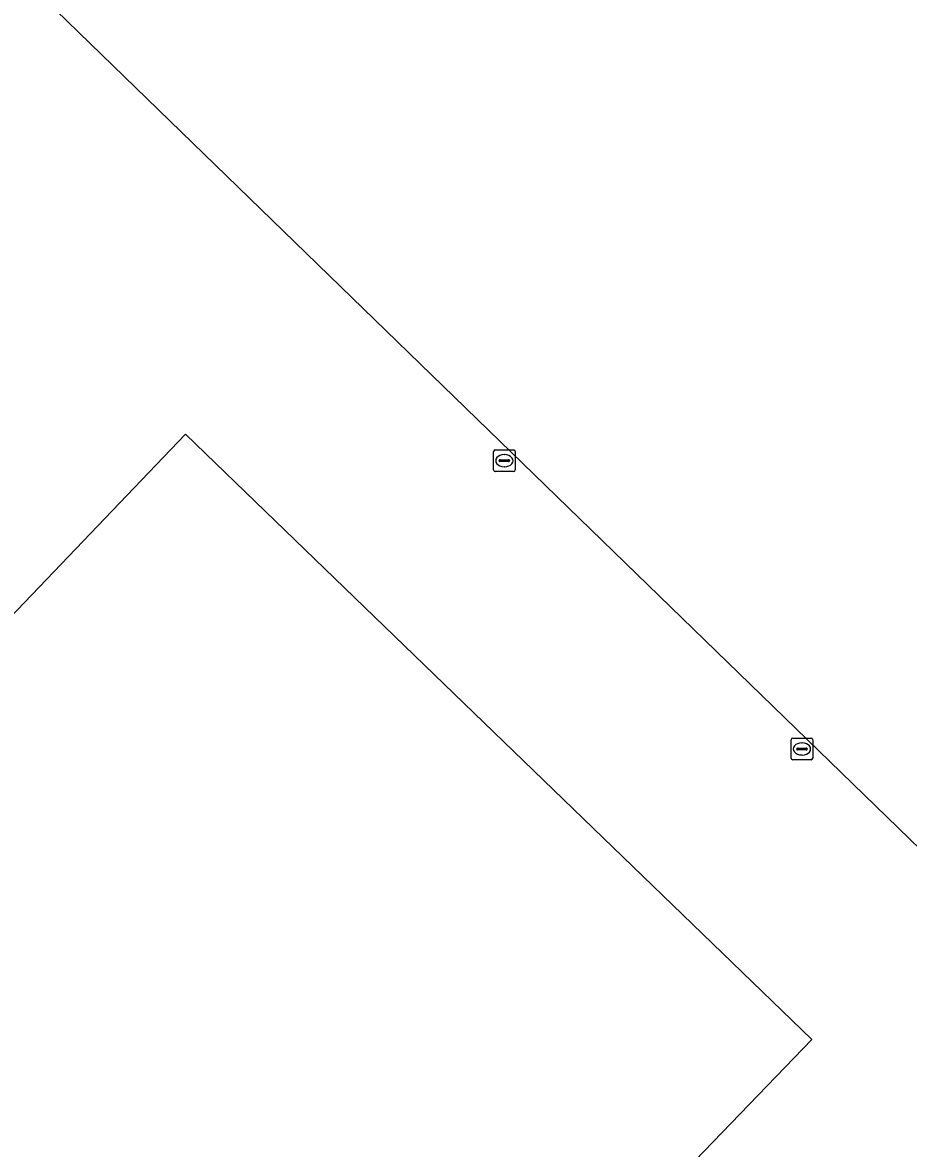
# Model space of a CAD drawing. Extents: x 156141 to 158132, y 385651 to 388333.
# Drawn here: x 156527.9 to 156568.8, y 388039.5 to 388091.5 of the extents above; entities that cross this region are included whole.
import ezdxf

# ---------------------------------------------------------------- set-up
doc = ezdxf.new("R2010")
doc.units = 0
for name, color, linetype in [('IMGEO_Erf', 7, 'Continuous'), ('IMGEO_Grasland_agrarisch', 7, 'Continuous'), ('IMGEO_Hek', 7, 'Continuous'), ('IMGEO_Kolk', 7, 'Continuous'), ('IMGEO_Pand', 7, 'Continuous')]:
    doc.layers.add(name, color=color, linetype=linetype)

msp = doc.modelspace()

# ---------------------------------------------------------------- linework, layer by layer
at = {"layer": 'IMGEO_Erf'}
msp.add_lwpolyline([(156608.044, 387949.37), (156642.93, 387982.023), (156585.672, 388037.417), (156493.671, 388126.772), (156486.547, 388133.87), (156486.366, 388134.176), (156451.68, 388111.975), (156391.312, 388063.96), (156369.429, 388042.533), (156347.084, 388015.237), (156325.437, 387983.669), (156344.703, 387965.059), (156336.424, 387962.505), (156328.318, 387970.393), (156324.888, 387966.785), (156324.274, 387967.401), (156319.955, 387963.243), (156324.187, 387958.869), (156324.576, 387959.237), (156337.153, 387947.251), (156349.546, 387960.365), (156354.464, 387955.584), (156241.284, 387851.865)], dxfattribs=at)
msp.add_lwpolyline([(156497.542, 387975.188), (156468.808, 388002.843), (156516.944, 388053.149), (156512.063, 388057.818), (156515.655, 388061.572), (156520.535, 388056.902), (156535.418, 388072.456), (156564.351, 388044.483)], close=True, dxfattribs=at)
at = {"layer": 'IMGEO_Grasland_agrarisch'}
msp.add_lwpolyline([(156622.795, 388204.333), (156609.749, 388198.623), (156602.737, 388195.13), (156598.485, 388192.903), (156598.072, 388192.468), (156594.128, 388190.505), (156586.981, 388187.44), (156574.477, 388180.814), (156552.013, 388169.771), (156536.182, 388161.311), (156532.456, 388159.457), (156510.258, 388147.697), (156491.34, 388136.665), (156486.547, 388133.87), (156493.671, 388126.772), (156585.672, 388037.417), (156642.93, 387982.023)], dxfattribs=at)
at = {"layer": 'IMGEO_Hek'}
msp.add_lwpolyline([(156642.93, 387982.023), (156585.672, 388037.417), (156493.671, 388126.772), (156486.547, 388133.87)], dxfattribs=at)
at = {"layer": 'IMGEO_Kolk'}
for p, q in [((156549.72, 388071.733), (156550.572, 388071.733)), ((156549.645, 388070.807), (156549.645, 388071.659)), ((156549.904, 388071.227), (156549.904, 388071.239)), ((156549.947, 388071.276), (156550.345, 388071.276)), ((156550.133, 388071.513), (156550.158, 388071.513)), ((156550.388, 388071.239), (156550.388, 388071.227)), ((156550.646, 388071.659), (156550.646, 388070.807)), ((156550.572, 388070.733), (156549.72, 388070.733)), ((156550.342, 388071.19), (156549.944, 388071.19)), ((156550.156, 388070.953), (156550.131, 388070.953)), ((156563.387, 388057.489), (156563.387, 388058.341)), ((156563.462, 388058.415), (156564.314, 388058.415)), ((156563.875, 388058.195), (156563.9, 388058.195)), ((156564.388, 388058.341), (156564.388, 388057.489)), ((156563.646, 388057.909), (156563.646, 388057.921)), ((156564.084, 388057.872), (156563.686, 388057.872)), ((156563.689, 388057.958), (156564.087, 388057.958)), ((156564.13, 388057.921), (156564.13, 388057.909)), ((156564.314, 388057.415), (156563.462, 388057.415)), ((156563.898, 388057.635), (156563.873, 388057.635))]:
    msp.add_line(p, q, dxfattribs=at)
for points in [[(156549.72, 388071.733), (156550.572, 388071.733)], [(156549.645, 388070.807), (156549.645, 388071.659)], [(156550.646, 388071.659), (156550.646, 388070.807)], [(156550.572, 388070.733), (156549.72, 388070.733)], [(156563.387, 388057.489), (156563.387, 388058.341)], [(156563.462, 388058.415), (156564.314, 388058.415)], [(156564.388, 388058.341), (156564.388, 388057.489)], [(156564.314, 388057.415), (156563.462, 388057.415)]]:
    msp.add_lwpolyline(points, dxfattribs=at)
for centre, radius, start, end in [((156549.722, 388071.657), 0.0765, 91.552, 178.448), ((156549.722, 388071.657), 0.0765, 91.552, 178.448), ((156550.57, 388071.657), 0.0765, 1.552, 88.448), ((156550.57, 388071.657), 0.0765, 1.552, 88.448), ((156549.944, 388071.236), 0.0403, 85.8775, 175.7526), ((156549.941, 388071.226), 0.0366, 178.938, 274.7102), ((156550.345, 388071.233), 0.043, 264.8664, 352.4533), ((156550.349, 388071.238), 0.0386, 1.7309, 96.639), ((156549.722, 388070.809), 0.0765, 181.552, 268.448), ((156549.722, 388070.809), 0.0765, 181.552, 268.448), ((156550.57, 388070.809), 0.0765, 271.552, 358.448), ((156550.57, 388070.809), 0.0765, 271.552, 358.448), ((156563.464, 388058.339), 0.0765, 91.552, 178.448), ((156563.464, 388058.339), 0.0765, 91.552, 178.448), ((156564.312, 388058.339), 0.0765, 1.552, 88.448), ((156564.312, 388058.339), 0.0765, 1.552, 88.448), ((156563.686, 388057.918), 0.0403, 85.8775, 175.7526), ((156563.683, 388057.908), 0.0366, 178.938, 274.7102), ((156564.087, 388057.915), 0.043, 264.8664, 352.4533), ((156564.091, 388057.92), 0.0386, 1.7309, 96.639), ((156563.464, 388057.491), 0.0765, 181.552, 268.448), ((156563.464, 388057.491), 0.0765, 181.552, 268.448), ((156564.312, 388057.491), 0.0765, 271.552, 358.448), ((156564.312, 388057.491), 0.0765, 271.552, 358.448)]:
    msp.add_arc(centre, radius, start, end, dxfattribs=at)
for centre, major_axis, ratio, start_param, end_param in [((156550.132, 388071.233), (-0.387, 0.002), 0.722429, 4.712389, 7.853982), ((156550.157, 388071.233), (-0.39, 0.002), 0.717154, 1.570796, 4.712389), ((156563.874, 388057.915), (-0.387, 0.002), 0.722429, 4.712389, 7.853982), ((156563.899, 388057.915), (-0.39, 0.002), 0.717154, 1.570796, 4.712389)]:
    msp.add_ellipse(centre, major_axis=major_axis, ratio=ratio, start_param=start_param, end_param=end_param, dxfattribs=at)
at = {"layer": 'IMGEO_Pand'}
msp.add_lwpolyline([(156564.351, 388044.483), (156535.418, 388072.456), (156520.535, 388056.902), (156516.944, 388053.149), (156468.808, 388002.843), (156497.542, 387975.188)], close=True, dxfattribs=at)

doc.saveas('drawing.dxf')
